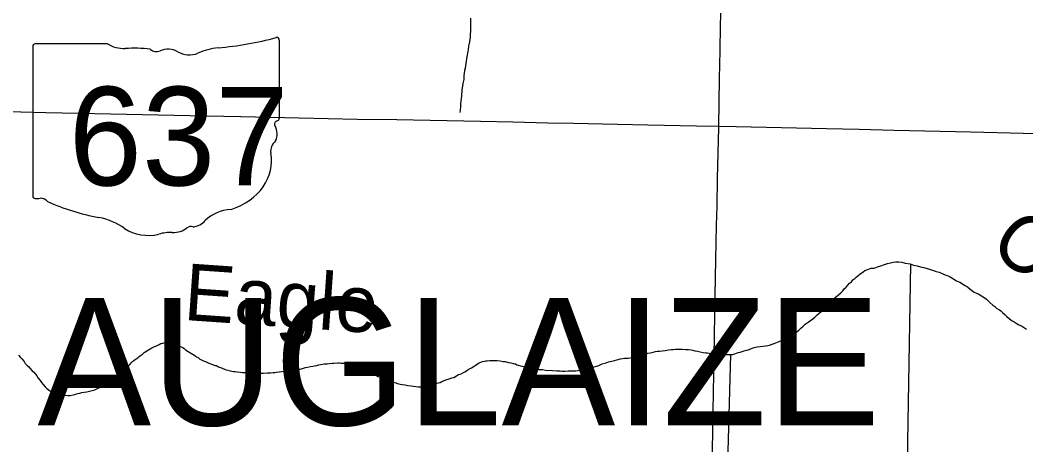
# Model space of a CAD drawing. Extents: x 2.1 to 73.9, y 4 to 26.
# Drawn here: x 47.62 to 48.292, y 19.554 to 19.838 of the extents above; entities that cross this region are included whole.
import ezdxf

# ---------------------------------------------------------------- set-up
doc = ezdxf.new("R2010")
doc.units = 0
for name, color, linetype in [('GM_X_Minor_Lake_Text', 7, 'Continuous'), ('GM_X_Minor_River', 7, 'Continuous'), ('GM_X_State_Location', 7, 'Continuous'), ('GM_X_State_Route', 7, 'Continuous'), ('GM_X_State_Shield', 7, 'Continuous'), ('GM_X_Township_Road', 7, 'Continuous'), ('GM_X_Township_Text', 7, 'Continuous')]:
    doc.layers.add(name, color=color, linetype=linetype)

msp = doc.modelspace()

# ---------------------------------------------------------------- linework, layer by layer
at = {"layer": 'GM_X_Minor_River'}
for points in [[(47.92122, 19.83976), (47.92122, 19.8371), (47.92121, 19.83577), (47.92121, 19.83406), (47.9212, 19.83083), (47.92101, 19.82912), (47.92082, 19.82703), (47.92043, 19.8238), (47.91985, 19.82095), (47.91947, 19.81886), (47.91928, 19.81734), (47.91908, 19.81639), (47.91889, 19.81487), (47.91851, 19.81259), (47.91812, 19.80936), (47.91754, 19.80632), (47.91716, 19.80461), (47.91696, 19.80271), (47.91677, 19.80157), (47.91658, 19.79872), (47.916, 19.79606), (47.91561, 19.79302), (47.91523, 19.79188), (47.91522, 19.78751)], [(47.91522, 19.78751), (47.91445, 19.78257), (47.91445, 19.78067), (47.91425, 19.77801), (47.91406, 19.77668), (47.91406, 19.77668)], [(48.08732, 19.61483), (48.08866, 19.61482), (48.09018, 19.61482), (48.09151, 19.61482), (48.09303, 19.61481), (48.09474, 19.61481), (48.09645, 19.61499), (48.09797, 19.61537), (48.09893, 19.61574), (48.10007, 19.61612), (48.1014, 19.6165), (48.10273, 19.61687), (48.10406, 19.61725), (48.10558, 19.61782), (48.10692, 19.618), (48.10787, 19.61838), (48.10977, 19.61913), (48.11072, 19.61951), (48.11167, 19.6197), (48.11282, 19.62007), (48.11852, 19.62063), (48.12004, 19.621), (48.12099, 19.62119), (48.1229, 19.62176), (48.12423, 19.62213), (48.12537, 19.6227), (48.12746, 19.62364), (48.12956, 19.6244), (48.13146, 19.62534), (48.13336, 19.6261), (48.13527, 19.62723), (48.13679, 19.62818), (48.13812, 19.62893), (48.13927, 19.63007), (48.1406, 19.63121), (48.14193, 19.63253), (48.14346, 19.63386), (48.14498, 19.63519), (48.14689, 19.63651), (48.14841, 19.63765), (48.15012, 19.63878), (48.15127, 19.63992), (48.1526, 19.64125), (48.1545, 19.64276), (48.15641, 19.64427), (48.15793, 19.64541), (48.15908, 19.64655), (48.16003, 19.6475), (48.16098, 19.64863), (48.16251, 19.65015), (48.16403, 19.65166), (48.16574, 19.65337), (48.16746, 19.65489), (48.16879, 19.65621), (48.17013, 19.65754), (48.17108, 19.65868), (48.17222, 19.66), (48.17337, 19.66114), (48.17451, 19.66247), (48.17584, 19.66341), (48.1768, 19.66474), (48.17813, 19.66569), (48.17908, 19.66663), (48.18003, 19.66739), (48.18175, 19.66891), (48.1827, 19.66947), (48.18365, 19.67023), (48.1848, 19.67099), (48.18784, 19.67212), (48.18898, 19.6725), (48.19012, 19.67249), (48.19108, 19.67268), (48.19317, 19.67344), (48.19545, 19.67419), (48.19792, 19.67513), (48.20002, 19.6757), (48.20192, 19.67626), (48.20382, 19.67664), (48.20553, 19.67682), (48.20744, 19.67682), (48.20953, 19.67662), (48.21181, 19.67604), (48.21504, 19.67546), (48.21732, 19.6747), (48.21979, 19.67412), (48.22207, 19.67354), (48.22416, 19.67297), (48.22644, 19.67239), (48.22872, 19.67162), (48.23081, 19.67105), (48.23252, 19.67047), (48.23442, 19.66989), (48.23651, 19.66913), (48.23898, 19.66798), (48.2405, 19.66741), (48.24183, 19.66683), (48.2462, 19.66416), (48.24829, 19.6632), (48.25, 19.66206), (48.25171, 19.6611), (48.25342, 19.66015)], [(48.21542, 19.67527), (48.20738, 19.1998)], [(48.25342, 19.66015), (48.25531, 19.65862), (48.25797, 19.65652), (48.26101, 19.65518), (48.26291, 19.65404), (48.26462, 19.65289), (48.26614, 19.65194), (48.26728, 19.6508), (48.26841, 19.64965), (48.27031, 19.64794), (48.27183, 19.64698), (48.27316, 19.64565), (48.27487, 19.64469), (48.27582, 19.64412), (48.27696, 19.64298), (48.27866, 19.64145), (48.2798, 19.64031), (48.28151, 19.63878), (48.28341, 19.63745), (48.28474, 19.63668), (48.28607, 19.63573), (48.28778, 19.63477), (48.28949, 19.63401), (48.29082, 19.63305), (48.29291, 19.63191)], [(47.61881, 19.61448), (47.62014, 19.61296), (47.62109, 19.61201), (47.62261, 19.61029), (47.62337, 19.60896), (47.62469, 19.60763), (47.62564, 19.60686), (47.6264, 19.60572), (47.62811, 19.604), (47.62906, 19.60305), (47.6302, 19.60172), (47.63114, 19.60057), (47.63209, 19.59905), (47.63342, 19.59753), (47.63418, 19.5962), (47.63532, 19.59486), (47.63664, 19.59334), (47.63759, 19.59238), (47.63892, 19.59124), (47.64006, 19.59067), (47.64101, 19.5899), (47.64215, 19.58933), (47.64348, 19.58876), (47.64443, 19.58837), (47.64557, 19.58818), (47.64652, 19.58799), (47.64842, 19.58779), (47.65184, 19.58759), (47.65355, 19.58759), (47.65546, 19.58796), (47.6566, 19.58815), (47.65774, 19.58852), (47.65869, 19.58871), (47.65983, 19.58909), (47.66135, 19.58946), (47.66288, 19.58965), (47.66459, 19.59002), (47.66649, 19.5904), (47.6682, 19.59077), (47.66934, 19.59096), (47.67049, 19.59153), (47.6722, 19.59228), (47.67334, 19.59285), (47.67429, 19.59342), (47.67601, 19.59436), (47.67696, 19.59493), (47.67829, 19.59587), (47.68019, 19.59739), (47.68191, 19.59891), (47.68381, 19.60042), (47.68515, 19.60137), (47.68648, 19.60212), (47.68743, 19.60288), (47.68838, 19.60383), (47.68953, 19.60477), (47.69048, 19.60553), (47.69124, 19.60667), (47.69258, 19.60762), (47.69353, 19.60837), (47.69429, 19.60932), (47.69524, 19.61027), (47.69619, 19.61103), (47.69753, 19.61197), (47.69867, 19.61273), (47.69962, 19.61349), (47.70057, 19.61424), (47.70172, 19.61519), (47.70286, 19.61614), (47.70476, 19.61727), (47.708, 19.61935), (47.70933, 19.61992), (47.71066, 19.62049), (47.71162, 19.62086), (47.71295, 19.62162), (47.71409, 19.62219), (47.71542, 19.62256), (47.71694, 19.62294), (47.71866, 19.62312), (47.7198, 19.62293), (47.72151, 19.62255), (47.72284, 19.62216), (47.72455, 19.62159), (47.72626, 19.62063), (47.72759, 19.62006), (47.72873, 19.61948), (47.72968, 19.61891), (47.73062, 19.61796), (47.73233, 19.617), (47.73347, 19.61624), (47.73461, 19.61566), (47.73575, 19.6149), (47.73689, 19.61414), (47.73803, 19.61337), (47.73898, 19.6128), (47.74012, 19.61185), (47.74164, 19.61108)], [(47.90456, 19.59787), (47.90685, 19.59863), (47.90856, 19.59919), (47.90989, 19.59957), (47.91179, 19.6007), (47.91313, 19.60146), (47.91484, 19.60203), (47.91636, 19.60278), (47.91731, 19.60335), (47.91846, 19.60392), (47.9196, 19.60486), (47.92093, 19.60543), (47.92188, 19.606), (47.92283, 19.60675), (47.92436, 19.60751), (47.92588, 19.60865), (47.92702, 19.6094), (47.92798, 19.60978), (47.92912, 19.61016), (47.9314, 19.61072), (47.93235, 19.61072), (47.93406, 19.6109), (47.93596, 19.6109), (47.9371, 19.61089), (47.93901, 19.61089), (47.94091, 19.61069), (47.943, 19.61031), (47.94433, 19.61011), (47.94661, 19.60953), (47.94813, 19.60934), (47.94965, 19.60877), (47.95117, 19.60876), (47.95212, 19.608), (47.95535, 19.60704), (47.95801, 19.60646), (47.95896, 19.60646), (47.96295, 19.6055), (47.96713, 19.60491), (47.96923, 19.60491), (47.97132, 19.60452), (47.97588, 19.60413), (47.97892, 19.60393), (47.98101, 19.60392), (47.98253, 19.60373), (47.98424, 19.60372), (47.98653, 19.60391), (47.98919, 19.6039), (47.99147, 19.60408), (47.99299, 19.60427), (47.99432, 19.60446), (47.99527, 19.60464), (47.99642, 19.60521), (47.99927, 19.60577), (48.00174, 19.60633), (48.00384, 19.60671), (48.00536, 19.60708), (48.00631, 19.60727), (48.00745, 19.60784), (48.00916, 19.60859), (48.01126, 19.60916), (48.01335, 19.60991), (48.01563, 19.61047), (48.01734, 19.61085), (48.01906, 19.61142), (48.02134, 19.61198), (48.02419, 19.61235), (48.02666, 19.61253), (48.02895, 19.61291), (48.03104, 19.61328), (48.03256, 19.61347), (48.03389, 19.61384), (48.03827, 19.61516), (48.03979, 19.61573), (48.0415, 19.6161), (48.04322, 19.61648), (48.04493, 19.61685), (48.04626, 19.61704), (48.04759, 19.61722), (48.0493, 19.61741), (48.05139, 19.61759), (48.05349, 19.61797), (48.0552, 19.61815), (48.05672, 19.61834), (48.05824, 19.61852), (48.06052, 19.61852), (48.06261, 19.61851), (48.0649, 19.61831), (48.06699, 19.61812), (48.0687, 19.61792), (48.06984, 19.61773), (48.07117, 19.61735), (48.07288, 19.61715), (48.07459, 19.61677), (48.07668, 19.61619), (48.07858, 19.61599), (48.07953, 19.61599), (48.08067, 19.6158), (48.08162, 19.61561), (48.08352, 19.61522), (48.08561, 19.61502), (48.08732, 19.61483)], [(47.74164, 19.61108), (47.74316, 19.61051), (47.7443, 19.60994), (47.7462, 19.60917), (47.74867, 19.60821), (47.75038, 19.60764), (47.75133, 19.60744), (47.75266, 19.60668), (47.75456, 19.60591), (47.75703, 19.60496), (47.76254, 19.60361), (47.76387, 19.60342), (47.76501, 19.60322), (47.76729, 19.60303), (47.76862, 19.60283), (47.77014, 19.60283), (47.77147, 19.60263), (47.7728, 19.60263), (47.77451, 19.60244), (47.77642, 19.60243), (47.77775, 19.60243), (47.77889, 19.60223), (47.78041, 19.60242), (47.7825, 19.60241), (47.78535, 19.60259), (47.78744, 19.60259), (47.78916, 19.60277), (47.7903, 19.60296), (47.79144, 19.60315), (47.79315, 19.60333), (47.79505, 19.60352), (47.79657, 19.6037), (47.79772, 19.6037), (47.79905, 19.60388), (47.80057, 19.60426), (47.80285, 19.60463), (47.80456, 19.60482), (47.80608, 19.605), (47.80723, 19.60519), (47.80818, 19.60538), (47.80951, 19.60575), (47.81084, 19.60613), (47.81217, 19.60651), (47.81426, 19.60688), (47.81579, 19.60707), (47.81693, 19.60725), (47.81845, 19.60763), (47.81978, 19.608), (47.82092, 19.60819), (47.82244, 19.60838), (47.82339, 19.60856), (47.82435, 19.60856), (47.8253, 19.60875), (47.82663, 19.60893), (47.82853, 19.60912), (47.82986, 19.60912), (47.83233, 19.6093), (47.83347, 19.60929), (47.83461, 19.6091), (47.83594, 19.6091), (47.83728, 19.60909), (47.83975, 19.60814), (47.84203, 19.60737), (47.84393, 19.60679), (47.84507, 19.6066), (47.84678, 19.60564), (47.84849, 19.60488), (47.85057, 19.60392), (47.85248, 19.60316), (47.85381, 19.60277), (47.85475, 19.6022), (47.85646, 19.60144), (47.85836, 19.60086), (47.8595, 19.60029), (47.86045, 19.5999), (47.86159, 19.59933), (47.86292, 19.59876), (47.86406, 19.59837), (47.86539, 19.5978), (47.86672, 19.59723), (47.86805, 19.59665), (47.86938, 19.59646), (47.87052, 19.59607), (47.87242, 19.5955), (47.87413, 19.59511), (47.87546, 19.59492), (47.87737, 19.59453), (47.87927, 19.59415), (47.88136, 19.59395), (47.88307, 19.59376), (47.88459, 19.59356), (47.88611, 19.59337), (47.88782, 19.59317), (47.88934, 19.59336), (47.89067, 19.59335), (47.89181, 19.59392), (47.89448, 19.59467), (47.89752, 19.59542), (47.90076, 19.59618), (47.9019, 19.59674), (47.90456, 19.59787)], [(48.0949, 19.61482), (48.0871, 19.33166)]]:
    msp.add_lwpolyline(points, dxfattribs=at)
at = {"layer": 'GM_X_State_Route'}
msp.add_lwpolyline([(47.61226, 19.77721), (47.63712, 19.77666), (47.68064, 19.77585), (47.73347, 19.77474), (47.76767, 19.77401), (47.80651, 19.77316), (47.84536, 19.77228), (47.87179, 19.77194), (47.92774, 19.77075), (47.94949, 19.77031), (47.9728, 19.76984), (47.9899, 19.76945), (48.01942, 19.76888), (48.03963, 19.76849), (48.07226, 19.76784), (48.08718, 19.76753), (48.09868, 19.76732), (48.13909, 19.76637), (48.15928, 19.76585), (48.18105, 19.7655), (48.20435, 19.76488), (48.25564, 19.76378), (48.32556, 19.76199)], dxfattribs=at)
at = {"layer": 'GM_X_State_Shield'}
for p, q in [((47.62853, 19.82088), (47.62853, 19.72082)), ((47.67842, 19.8226), (47.63015, 19.8226)), ((47.79332, 19.77274), (47.79332, 19.82508)), ((47.79331, 19.77275), (47.79332, 19.77274))]:
    msp.add_line(p, q, dxfattribs=at)
for centre, major_axis, start_param, end_param in [((47.73462, 19.95902), (0.17476, 0), 4.814394, 5.042369), ((47.7915, 19.8253), (0.00183, 0), 6.141152, 7.989035), ((47.63042, 19.82109), (0.00191, 0), 1.712693, 3.28349), ((47.68991, 19.83422), (0.01852, 0), 4.042523, 4.731795), ((47.69605, 19.76643), (0.06648, 0), 1.404758, 1.657858), ((47.71114, 19.82161), (0.00534, 0), 3.836095, 5.185415), ((47.71898, 19.81005), (0.01111, 0), 0.950623, 2.079405), ((47.75691, 19.79204), (0.03516, 0), 1.699011, 2.107814), ((47.73332, 19.82591), (0.01336, 0), 4.081561, 5.145723), ((47.79137, 19.77254), (0.00196, 0), 5.05454, 6.418171), ((47.7929, 19.7689), (0.00284, 0), 1.883978, 3.671073), ((47.77484, 19.76228), (0.01704, 0), 5.934695, 6.695948), ((47.7999, 19.75083), (0.0124, 0), 2.387724, 3.262537), ((47.74441, 19.74418), (0.04371, 0), 5.101752, 6.440018), ((47.63044, 19.7206), (0.00193, 0), 3.00124, 4.508301), ((47.63073, 19.73084), (0.0147, 0), 4.665946, 4.897461), ((47.63374, 19.71505), (0.0053, 0), 0.519207, 1.627899), ((47.70065, 19.80495), (0.1262, 0), 4.195997, 4.488961), ((47.76284, 19.69273), (0.02394, 0), 1.647645, 2.488434), ((47.66302, 19.67587), (0.03949, 0), 0.823519, 1.323587), ((47.73251, 19.71112), (0.01412, 0), 4.937069, 5.64225), ((47.70573, 19.71455), (0.02506, 0), 4.026481, 4.996735), ((47.72204, 19.70706), (0.01335, 0), 4.691044, 5.507374), ((47.73411, 19.69737), (0.00376, 0), 1.147584, 2.315152), ((47.72021, 19.67996), (0.02059, 0), 1.495662, 1.94098)]:
    msp.add_ellipse(centre, major_axis=major_axis, ratio=0.8, start_param=start_param, end_param=end_param, dxfattribs=at)
at = {"layer": 'GM_X_Township_Road'}
for points in [[(48.08718, 19.76753), (48.08767, 19.79926), (48.08804, 19.81798), (48.08832, 19.83458), (48.08895, 19.85755), (48.08937, 19.8856), (48.08948, 19.89023), (48.08956, 19.89487), (48.08985, 19.90727), (48.08999, 19.91349), (48.09079, 19.94614), (48.09153, 19.99121), (48.09207, 20.01607), (48.0923, 20.02384), (48.09248, 20.03004), (48.09305, 20.06423), (48.09327, 20.07978), (48.09365, 20.09826)], [(48.07715, 19.264), (48.07779, 19.30354), (48.07902, 19.35015), (48.08, 19.39522), (48.08117, 19.45738), (48.08192, 19.49623), (48.0822, 19.51488), (48.0829, 19.55063), (48.08329, 19.57705), (48.08387, 19.60191), (48.08437, 19.62677), (48.08458, 19.64226), (48.08524, 19.67806), (48.0857, 19.70137), (48.08596, 19.7138), (48.0864, 19.73245), (48.08717, 19.76663), (48.08718, 19.76753)]]:
    msp.add_lwpolyline(points, dxfattribs=at)

# ---------------------------------------------------------------- texts
at = {"layer": 'GM_X_Minor_Lake_Text'}
for s, height, rotation, p in [('Creek', 0.037889, 321.04133, (48.26667, 19.68584)), ('Eagle', 0.037896, 356.04358, (47.72874, 19.63804))]:
    msp.add_text(s, height=height, rotation=rotation, dxfattribs=at).set_placement(p)
at = {"layer": 'GM_X_State_Location'}
for s, p in [('s', (47.70908, 19.7642)), ('r', (47.70907, 19.7642))]:
    msp.add_text(s, height=0.0000947, dxfattribs=at).set_placement(p)
msp.add_text('637', height=0.0000947, rotation=0.00001, dxfattribs=at).set_placement((47.67565, 19.75731))
at = {"layer": 'GM_X_State_Shield'}
msp.add_text('637', height=0.065918, dxfattribs=at).set_placement((47.65246, 19.72788))
at = {"layer": 'GM_X_Township_Text'}
msp.add_text('AUGLAIZE', height=0.085227, rotation=0.00001, dxfattribs=at).set_placement((47.63158, 19.56753))

doc.saveas('drawing.dxf')
